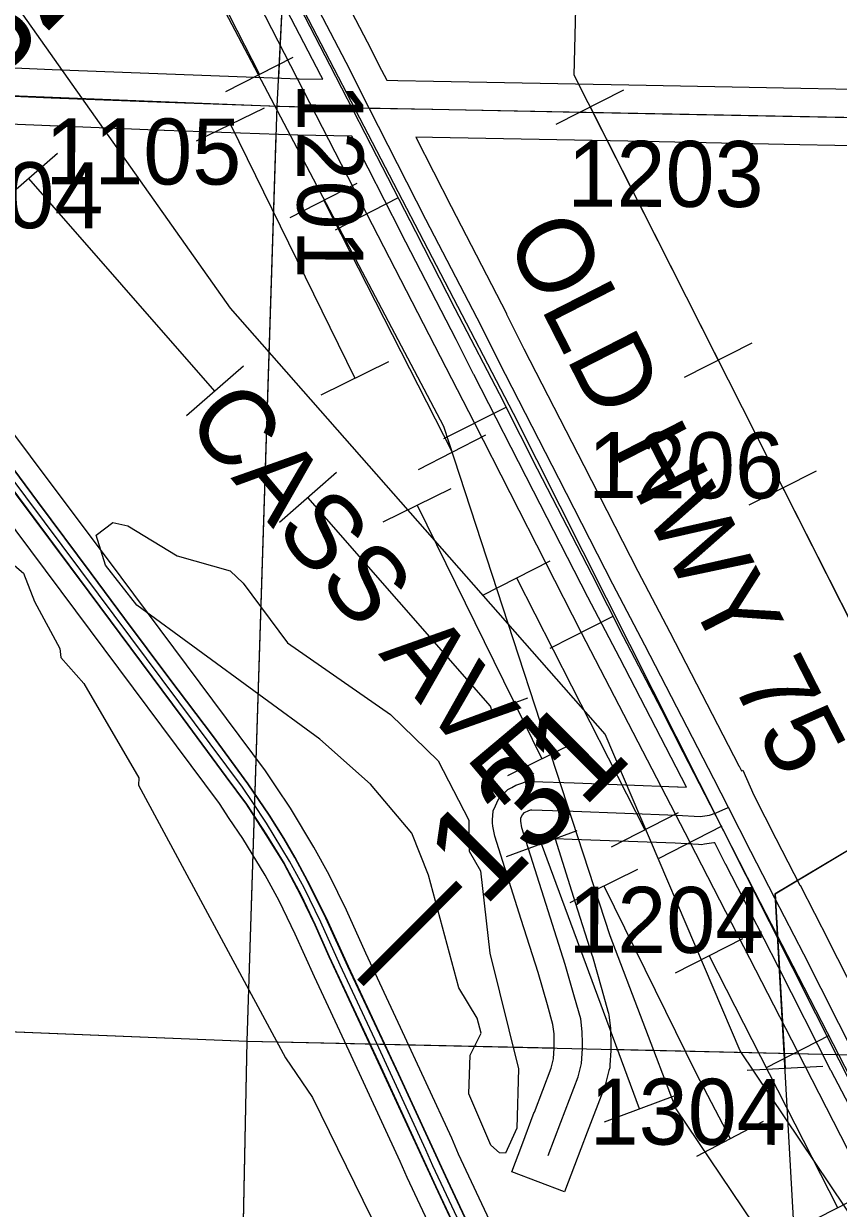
# Model space of a CAD drawing. Extents: x -157.2 to -99.3, y 12.2 to 46.2.
# Drawn here: x -142.204 to -141.339, y 20.895 to 22.152 of the extents above; entities that cross this region are included whole.
import ezdxf

# ---------------------------------------------------------------- set-up
doc = ezdxf.new("R2010")
doc.units = 0
for name, color, linetype in [('tdCoDivCarto', 7, 'Continuous'), ('tdCoHydroRiver', 7, 'Continuous'), ('tdCoInt', 7, 'Continuous'), ('tdCoIntCL', 7, 'Continuous'), ('tdCoIntRte', 7, 'Continuous'), ('tdCoPipe', 7, 'Continuous'), ('tdCoPipe1', 7, 'Continuous'), ('tdCoPipe2', 7, 'Continuous'), ('tdCoRRCL', 7, 'Continuous'), ('tdCoSecRdNmbr', 7, 'Continuous'), ('tdCoSecRdTxt', 7, 'Continuous'), ('tdCoSecRteBand', 7, 'Continuous'), ('tdCoSecRteCL', 7, 'Continuous'), ('tdCoSectLine', 7, 'Continuous'), ('tdCoSectLinePart', 7, 'Continuous'), ('tdCoSurfAsphalt', 7, 'Continuous'), ('tdCoSurfGravel', 7, 'Continuous'), ('tdStHwyIntRefPost1', 7, 'Continuous')]:
    doc.layers.add(name, color=color, linetype=linetype)

msp = doc.modelspace()

# ---------------------------------------------------------------- linework, layer by layer
at = {"layer": 'tdCoDivCarto'}
for points in [[(-142.6018, 22.1765), (-142.5143, 22.0583), (-142.4245, 21.9382), (-142.3645, 21.8579), (-142.3616, 21.8539), (-142.3263, 21.8068), (-142.2319, 21.6791), (-142.1347, 21.5493), (-142.0349, 21.4152), (-141.9892, 21.3533), (-141.9678, 21.3242), (-141.9466, 21.2916), (-141.9278, 21.2611), (-141.9098, 21.2278), (-141.8948, 21.1962), (-141.88, 21.1627), (-141.8252, 21.0455), (-141.7665, 20.9185), (-141.7066, 20.7905)], [(-142.6018, 22.1765), (-142.5143, 22.0583), (-142.4245, 21.9382), (-142.3645, 21.8579), (-142.3616, 21.8539), (-142.3263, 21.8068), (-142.2319, 21.6791), (-142.1347, 21.5493), (-142.0349, 21.4152), (-141.9892, 21.3533), (-141.9678, 21.3242), (-141.9466, 21.2916), (-141.9278, 21.2611), (-141.9098, 21.2278), (-141.8948, 21.1962), (-141.88, 21.1627), (-141.8252, 21.0455), (-141.7665, 20.9185), (-141.7066, 20.7905)], [(-141.7125, 20.8365), (-141.7559, 20.9295), (-141.806, 21.0377), (-141.8595, 21.1521), (-141.8829, 21.2032), (-141.9024, 21.2426), (-141.916, 21.2675), (-141.9278, 21.2878), (-141.9434, 21.3127), (-141.966, 21.3457), (-142.0035, 21.397), (-142.0487, 21.4567), (-142.0968, 21.5211), (-142.1323, 21.5689), (-142.1892, 21.6454), (-142.2792, 21.7662), (-142.3275, 21.8313)], [(-141.7125, 20.8365), (-141.7559, 20.9295), (-141.806, 21.0377), (-141.8595, 21.1521), (-141.8829, 21.2032), (-141.9024, 21.2426), (-141.916, 21.2675), (-141.9278, 21.2878), (-141.9434, 21.3127), (-141.966, 21.3457), (-142.0035, 21.397), (-142.0487, 21.4567), (-142.0968, 21.5211), (-142.1323, 21.5689), (-142.1892, 21.6454), (-142.2792, 21.7662), (-142.3275, 21.8313)]]:
    msp.add_lwpolyline(points, dxfattribs=at)
at = {"layer": 'tdCoHydroRiver'}
for points in [[(-143.2657, 21.5052), (-143.0934, 21.5137), (-143.0361, 21.5276), (-142.5815, 21.5757), (-142.4866, 21.5805), (-142.4737, 21.5879), (-142.4735, 21.5942), (-142.4687, 21.5957), (-142.47, 21.6052), (-142.4551, 21.6252), (-142.4206, 21.7141), (-142.4048, 21.7167), (-142.2551, 21.6123), (-142.2044, 21.5695), (-142.1928, 21.5391), (-142.166, 21.4893), (-142.1647, 21.4797), (-142.1404, 21.4521), (-142.0821, 21.3522), (-142.0823, 21.3443), (-141.9261, 21.0549), (-141.8975, 21.0129), (-141.8354, 20.886)], [(-141.699, 20.9541), (-141.7082, 20.9623), (-141.7316, 21.0168), (-141.7303, 21.0578), (-141.7185, 21.0811), (-141.7227, 21.0971), (-141.7421, 21.1293), (-141.7745, 21.2488), (-141.792, 21.2936), (-141.836, 21.3456), (-141.8897, 21.3932), (-142.084, 21.5355), (-142.1173, 21.5777), (-142.1273, 21.6096), (-142.1095, 21.6232), (-142.0938, 21.6195), (-142.0412, 21.5878), (-141.9849, 21.5717), (-141.9711, 21.5586), (-141.9243, 21.4955), (-141.8147, 21.4192), (-141.7642, 21.3701), (-141.7315, 21.3074), (-141.7311, 21.2742), (-141.7191, 21.2533), (-141.7094, 21.1661), (-141.6787, 21.0435), (-141.6807, 20.9804), (-141.6926, 20.9539), (-141.699, 20.9541)]]:
    msp.add_lwpolyline(points, dxfattribs=at)
at = {"layer": 'tdCoInt'}
for points in [[(-141.3488, 20.1105), (-141.3778, 20.1715), (-141.4373, 20.2992), (-141.4957, 20.4247), (-141.5906, 20.6275), (-141.614, 20.6776), (-141.6708, 20.8005), (-141.6791, 20.8181), (-141.7425, 20.9528), (-141.7498, 20.9697), (-141.8043, 21.0874), (-141.841, 21.166), (-141.8616, 21.2117), (-141.8798, 21.2494), (-141.8961, 21.2787), (-141.921, 21.3201), (-141.9362, 21.3426), (-141.9475, 21.3595), (-142.1009, 21.5651), (-142.1969, 21.6933), (-142.2191, 21.7229), (-142.2537, 21.7696), (-142.3135, 21.8503)], [(-141.4163, 20.1126), (-141.4321, 20.1459), (-141.4917, 20.2739), (-141.55, 20.3993), (-141.6449, 20.6021), (-141.6684, 20.6523), (-141.7252, 20.7751), (-141.7334, 20.7926), (-141.7972, 20.9281), (-141.8046, 20.9452), (-141.8587, 21.0621), (-141.8956, 21.141), (-141.916, 21.1863), (-141.9331, 21.2218), (-141.948, 21.2487), (-141.9716, 21.2878), (-141.986, 21.3091), (-141.9965, 21.3248), (-142.1489, 21.5292), (-142.2449, 21.6573), (-142.2672, 21.6871), (-142.3019, 21.7339), (-142.3413, 21.787)]]:
    msp.add_lwpolyline(points, dxfattribs=at)
at = {"layer": 'tdCoIntCL'}
msp.add_lwpolyline([(-141.7062, 20.8054), (-141.7699, 20.9404), (-141.7772, 20.9575), (-141.8315, 21.0747), (-141.8683, 21.1535), (-141.8888, 21.199), (-141.9065, 21.2356), (-141.922, 21.2637), (-141.9463, 21.304), (-141.9611, 21.3259), (-141.972, 21.3421), (-142.1249, 21.5471), (-142.2209, 21.6753), (-142.2432, 21.705), (-142.2778, 21.7517), (-142.2908, 21.7693), (-142.3418, 21.838), (-142.3617, 21.8651), (-142.371, 21.8772), (-142.3778, 21.8866), (-142.4341, 21.9626), (-142.4344, 21.963), (-142.5223, 22.0797), (-142.5841, 22.1636)], dxfattribs=at)
at = {"layer": 'tdCoIntRte'}
for points in [[(-142.6022, 22.1765), (-142.5146, 22.0583), (-142.4249, 21.9382), (-142.3649, 21.8579), (-142.3619, 21.8539), (-142.3267, 21.8068), (-142.2323, 21.6791), (-142.1351, 21.5493), (-142.0352, 21.4152), (-141.9896, 21.3533), (-141.9682, 21.3242), (-141.947, 21.2916), (-141.9282, 21.2611), (-141.9102, 21.2278), (-141.8952, 21.1962), (-141.8804, 21.1627), (-141.8256, 21.0455), (-141.7669, 20.9185), (-141.707, 20.7905)], [(-142.6022, 22.1765), (-142.5146, 22.0583), (-142.4249, 21.9382), (-142.3649, 21.8579), (-142.3619, 21.8539), (-142.3267, 21.8068), (-142.2323, 21.6791), (-142.1351, 21.5493), (-142.0352, 21.4152), (-141.9896, 21.3533), (-141.9682, 21.3242), (-141.947, 21.2916), (-141.9282, 21.2611), (-141.9102, 21.2278), (-141.8952, 21.1962), (-141.8804, 21.1627), (-141.8256, 21.0455), (-141.7669, 20.9185), (-141.707, 20.7905)], [(-141.7129, 20.8365), (-141.7563, 20.9295), (-141.8064, 21.0377), (-141.8599, 21.1521), (-141.8833, 21.2032), (-141.9028, 21.2426), (-141.9164, 21.2675), (-141.9282, 21.2878), (-141.9437, 21.3127), (-141.9664, 21.3457), (-142.0039, 21.397), (-142.049, 21.4567), (-142.0971, 21.5211), (-142.1326, 21.5689), (-142.1896, 21.6454), (-142.2796, 21.7662)], [(-141.7129, 20.8365), (-141.7563, 20.9295), (-141.8064, 21.0377), (-141.8599, 21.1521), (-141.8833, 21.2032), (-141.9028, 21.2426), (-141.9164, 21.2675), (-141.9282, 21.2878), (-141.9437, 21.3127), (-141.9664, 21.3457), (-142.0039, 21.397), (-142.049, 21.4567), (-142.0971, 21.5211), (-142.1326, 21.5689), (-142.1896, 21.6454), (-142.2796, 21.7662)]]:
    msp.add_lwpolyline(points, dxfattribs=at)
at = {"layer": 'tdCoPipe'}
for p, q in [((-141.6387, 22.0459), (-141.567, 22.0822)), ((-142.1685, 22.0146), (-142.2289, 21.9619)), ((-141.5027, 21.7773), (-141.4308, 21.8137)), ((-141.971, 21.7889), (-142.0313, 21.7361)), ((-141.8722, 21.676), (-141.9326, 21.6232)), ((-141.4339, 21.6417), (-141.3622, 21.678)), ((-141.6691, 21.4367), (-141.7442, 21.4088)), ((-141.6169, 21.296), (-141.6921, 21.2682)), ((-141.436, 21.0419), (-141.3555, 21.0463)), ((-141.5127, 21.0147), (-141.5878, 20.9869))]:
    msp.add_line(p, q, dxfattribs=at)
for points in [[(-144.0839, 25.9289), (-143.0557, 24.1836), (-143.0817, 23.1552), (-142.6266, 23.0405), (-142.4589, 23.021), (-142.0525, 22.2835), (-141.7584, 21.7253), (-141.5819, 21.1849), (-141.5118, 21.0011), (-140.849, 20.0177), (-140.5583, 19.0507), (-140.0767, 18.1611), (-139.8647, 17.7233), (-139.9431, 16.503)], [(-140.7939, 17.0158), (-140.771, 17.5856), (-141.3809, 20.7773), (-141.4061, 21.2289), (-141.2323, 21.3329), (-141.6198, 22.0977), (-141.6066, 22.6198), (-141.8066, 22.8738), (-141.7898, 23.3819), (-141.8432, 23.4016), (-141.8037, 25.2014)], [(-141.2153, 16.938), (-140.9814, 20.3752), (-141.4436, 21.0626), (-141.5868, 21.3985), (-141.9847, 21.8504), (-142.4211, 22.4672), (-142.8261, 23.0072), (-142.8339, 23.1351), (-143.0775, 23.1591), (-143.0801, 23.5043)], [(-141.6028, 22.0641), (-141.4667, 21.7955)], [(-142.0012, 21.7625), (-142.1987, 21.9882)], [(-141.398, 21.6599), (-141.2619, 21.3913)], [(-141.7067, 21.4227), (-141.7087, 21.4282), (-141.9024, 21.6496)], [(-141.5503, 21.0008), (-141.6545, 21.2821)], [(-141.3066, 21.2885), (-141.4061, 21.2289), (-141.3958, 21.0441)]]:
    msp.add_lwpolyline(points, dxfattribs=at)
at = {"layer": 'tdCoPipe1'}
for p, q in [((-141.9896, 22.0803), (-141.9182, 22.1168)), ((-141.9214, 21.9467), (-141.85, 21.9832)), ((-141.7849, 21.6795), (-141.7135, 21.716)), ((-141.7167, 21.546), (-141.6453, 21.5824)), ((-141.5802, 21.2788), (-141.5088, 21.3152)), ((-141.512, 21.1452), (-141.4406, 21.1817)), ((-141.3756, 20.878), (-141.3042, 20.9145))]:
    msp.add_line(p, q, dxfattribs=at)
for points in [[(-142.0904, 22.3657), (-141.9539, 22.0985)], [(-141.8857, 21.9649), (-141.7492, 21.6978)], [(-141.681, 21.5642), (-141.5445, 21.297)], [(-141.4763, 21.1634), (-141.3399, 20.8963)]]:
    msp.add_lwpolyline(points, dxfattribs=at)
at = {"layer": 'tdCoPipe2'}
for p, q in [((-142.0207, 22.0279), (-141.9487, 22.0632)), ((-141.8885, 21.7586), (-141.8165, 21.7939)), ((-141.8224, 21.6239), (-141.7504, 21.6593)), ((-141.6901, 21.3546), (-141.6182, 21.39)), ((-141.624, 21.22), (-141.5521, 21.2553)), ((-141.4896, 20.9507), (-141.4185, 20.9878))]:
    msp.add_line(p, q, dxfattribs=at)
for points in [[(-141.9847, 22.0455), (-141.8525, 21.7762)], [(-141.7864, 21.6416), (-141.6542, 21.3723)], [(-141.5881, 21.2376), (-141.4902, 21.0384), (-141.4541, 20.9693)]]:
    msp.add_lwpolyline(points, dxfattribs=at)
at = {"layer": 'tdCoRRCL'}
for p, q in [((-141.8067, 21.9676), (-141.8734, 21.9332)), ((-141.6916, 21.7456), (-141.7586, 21.7118)), ((-141.5787, 21.5235), (-141.6455, 21.4895)), ((-141.463, 21.3009), (-141.5297, 21.2666)), ((-141.3491, 21.0789), (-141.4157, 21.0444))]:
    msp.add_line(p, q, dxfattribs=at)
for points in [[(-140.3534, 19.0604), (-140.4681, 19.2829), (-140.5829, 19.5046), (-140.6971, 19.7279), (-140.8098, 19.9493), (-140.9255, 20.1719), (-141.0398, 20.3943), (-141.2681, 20.839), (-141.3823, 21.0614), (-141.4969, 21.2842), (-141.612, 21.5059), (-141.7254, 21.729), (-141.84, 21.9507), (-141.9544, 22.1731), (-142.0685, 22.3954), (-142.1832, 22.6177), (-142.2973, 22.84), (-142.4116, 23.0627), (-142.526, 23.2846), (-142.6235, 23.5158), (-142.7365, 23.738), (-142.8687, 23.9514), (-142.984, 24.1736), (-143.0984, 24.3958)], [(-140.1996, 18.8285), (-140.5577, 19.5193), (-140.9523, 20.3029), (-141.116, 20.6115), (-141.6842, 21.7387), (-142.5552, 23.4113), (-142.5792, 23.4515)], [(-141.2361, 20.8584), (-141.2958, 20.9745), (-141.3323, 21.0458), (-141.3816, 21.1413), (-141.4274, 21.2304), (-141.4691, 21.3114), (-141.504, 21.3795), (-141.527, 21.4246), (-141.5672, 21.5017), (-141.6007, 21.5675), (-141.6586, 21.6797), (-141.6946, 21.7511), (-141.6948, 21.7515), (-141.7462, 21.8498), (-141.7879, 21.9316), (-141.8293, 22.0118), (-141.8788, 22.108), (-141.9266, 22.2008)]]:
    msp.add_lwpolyline(points, dxfattribs=at)
at = {"layer": 'tdCoSecRteBand'}
for points in [[(-141.93, 22.3068), (-141.8354, 22.1249), (-141.8353, 22.1248), (-141.8353, 22.1247), (-141.8242, 22.103), (-141.8188, 22.0924), (-141.8068, 22.0921), (-141.7692, 22.0915), (-141.7692, 22.0915), (-141.7692, 22.0915), (-141.5618, 22.0876), (-141.5618, 22.0876), (-141.5617, 22.0876), (-141.379, 22.0839), (-141.1932, 22.0804), (-141.0714, 22.0784), (-141.0713, 22.0784), (-141.0712, 22.0784), (-140.9608, 22.076)], [(-141.8867, 22.0935), (-141.8887, 22.0973), (-141.9833, 22.2792)], [(-142.3877, 22.1545), (-142.3844, 22.1454), (-142.3808, 22.1383), (-142.3719, 22.1254), (-142.3621, 22.1124), (-142.3592, 22.1117), (-142.3477, 22.1229), (-142.3349, 22.1097), (-142.2955, 22.109), (-142.2951, 22.109), (-142.2947, 22.109), (-142.174, 22.1038), (-142.0527, 22.0991), (-141.9117, 22.094), (-141.8867, 22.0935)], [(-141.3241, 20.9981), (-141.3468, 21.0411), (-141.3469, 21.0413), (-141.347, 21.0415), (-141.4027, 21.1514), (-141.4332, 21.2107), (-141.4588, 21.2603), (-141.4588, 21.2604), (-141.4589, 21.2604), (-141.4691, 21.2805), (-141.4705, 21.2832), (-141.4715, 21.2831), (-141.4813, 21.2816), (-141.4844, 21.2811), (-141.4876, 21.2813), (-141.5124, 21.2828), (-141.6217, 21.2867), (-141.64, 21.2873), (-141.6187, 21.22), (-141.6005, 21.1634), (-141.6004, 21.1629), (-141.6002, 21.1624), (-141.5903, 21.1276), (-141.5903, 21.1275), (-141.5903, 21.1275), (-141.5839, 21.1045), (-141.5833, 21.1024), (-141.583, 21.1002), (-141.5813, 21.0864), (-141.5811, 21.0847), (-141.5811, 21.0831), (-141.5809, 21.071), (-141.5808, 21.0653), (-141.5808, 21.0642), (-141.5809, 21.063), (-141.5819, 21.0473), (-141.582, 21.0444), (-141.5828, 21.0416), (-141.5865, 21.0273), (-141.5869, 21.0256), (-141.5875, 21.0241), (-141.606, 20.976), (-141.6193, 20.9409), (-141.6299, 20.9128), (-141.686, 20.934), (-141.6754, 20.9621), (-141.6621, 20.9973), (-141.662, 20.9974), (-141.662, 20.9975), (-141.6441, 21.044), (-141.6416, 21.0539), (-141.6408, 21.0656), (-141.6409, 21.0702), (-141.641, 21.0806), (-141.6423, 21.0905), (-141.6481, 21.1113), (-141.6578, 21.1455), (-141.6759, 21.2017), (-141.6759, 21.2018), (-141.6759, 21.2019), (-141.7038, 21.2902), (-141.7044, 21.292), (-141.7047, 21.2939), (-141.706, 21.3008), (-141.7066, 21.3044), (-141.7064, 21.3081), (-141.7061, 21.3118), (-141.7057, 21.3173), (-141.7034, 21.3224), (-141.7019, 21.3256), (-141.6997, 21.3304), (-141.6959, 21.3342), (-141.6937, 21.3364), (-141.6902, 21.3399), (-141.6859, 21.342), (-141.6815, 21.3443), (-141.6795, 21.3452), (-141.6775, 21.3459), (-141.6753, 21.3466), (-141.6707, 21.3482), (-141.6658, 21.3482), (-141.6648, 21.3482), (-141.6643, 21.3482), (-141.6638, 21.3482), (-141.6197, 21.3467), (-141.6196, 21.3467), (-141.6196, 21.3467), (-141.5099, 21.3427), (-141.5095, 21.3427), (-141.5092, 21.3427), (-141.5006, 21.3422), (-141.5712, 21.479), (-141.6052, 21.5437), (-141.6053, 21.5439), (-141.6053, 21.544), (-141.6628, 21.6562), (-141.7264, 21.7802), (-141.7265, 21.7804), (-141.7266, 21.7805), (-141.745, 21.8173), (-141.8038, 21.9308), (-141.8038, 21.9309), (-141.8039, 21.931), (-141.8559, 22.033), (-141.9131, 22.034), (-141.9133, 22.034), (-141.9136, 22.034), (-142.0549, 22.0392), (-142.055, 22.0392), (-142.055, 22.0392), (-142.1763, 22.0439), (-142.1764, 22.0439), (-142.1765, 22.0439), (-142.2969, 22.049)], [(-141.1942, 22.0204), (-141.3802, 22.0239), (-141.3802, 22.0239), (-141.3802, 22.0239), (-141.5629, 22.0276), (-141.7703, 22.0315), (-141.7879, 22.0318), (-141.7505, 21.9583), (-141.6916, 21.8447), (-141.6915, 21.8445), (-141.6914, 21.8443), (-141.673, 21.8075), (-141.6094, 21.6836), (-141.6094, 21.6836), (-141.6094, 21.6835), (-141.552, 21.5715), (-141.518, 21.5067), (-141.518, 21.5067), (-141.518, 21.5066), (-141.4447, 21.3648), (-141.4447, 21.3647), (-141.4446, 21.3646), (-141.4421, 21.3597), (-141.4407, 21.3604), (-141.4289, 21.3337), (-141.4055, 21.2878), (-141.3799, 21.2383), (-141.3799, 21.2383), (-141.3798, 21.2382), (-141.3493, 21.1788), (-141.3492, 21.1787), (-141.3492, 21.1786), (-141.2935, 21.0688)]]:
    msp.add_lwpolyline(points, dxfattribs=at)
at = {"layer": 'tdCoSecRteCL'}
for points in [[(-141.8373, 22.0627), (-141.862, 22.1111), (-141.9567, 22.293), (-142.0252, 22.4279), (-142.0474, 22.4701), (-142.1106, 22.5929), (-142.1399, 22.6506), (-142.2134, 22.7927), (-142.2292, 22.8245), (-142.3019, 22.9638), (-142.3256, 23.0102), (-142.3648, 23.087)], [(-142.3483, 22.0805), (-142.3367, 22.0798), (-142.296, 22.079), (-142.1752, 22.0738), (-142.0538, 22.0691), (-141.9125, 22.064), (-141.8373, 22.0627)], [(-141.456, 21.3208), (-141.4714, 21.351), (-141.5446, 21.4928), (-141.5786, 21.5577), (-141.6361, 21.6699), (-141.6997, 21.7939), (-141.7182, 21.8309), (-141.7772, 21.9446), (-141.8373, 22.0627)], [(-141.8373, 22.0627), (-141.7698, 22.0615), (-141.5624, 22.0576), (-141.3796, 22.0539), (-141.1937, 22.0504), (-141.0719, 22.0484), (-140.932, 22.0454)], [(-141.6473, 20.9515), (-141.634, 20.9867), (-141.6155, 21.0348), (-141.6118, 21.0491), (-141.6108, 21.0649), (-141.6109, 21.0706), (-141.6111, 21.0827), (-141.6128, 21.0965), (-141.6192, 21.1194), (-141.6291, 21.1542), (-141.6473, 21.2109), (-141.6752, 21.2992), (-141.6764, 21.3061), (-141.6762, 21.3098), (-141.6747, 21.313), (-141.6725, 21.3152), (-141.668, 21.3174), (-141.6658, 21.3182), (-141.6648, 21.3182), (-141.6207, 21.3167), (-141.5109, 21.3127), (-141.4858, 21.3113), (-141.4759, 21.3127), (-141.4688, 21.315), (-141.4587, 21.3197), (-141.456, 21.3208)], [(-140.986, 20.4066), (-141.0107, 20.4544), (-141.0546, 20.5399), (-141.0941, 20.6159), (-141.1412, 20.7086), (-141.1989, 20.8208), (-141.2324, 20.8849), (-141.2975, 21.0119), (-141.3202, 21.0551), (-141.3759, 21.1651), (-141.4065, 21.2245), (-141.4322, 21.2741), (-141.456, 21.3208)]]:
    msp.add_lwpolyline(points, dxfattribs=at)
at = {"layer": 'tdCoSectLine'}
for points in [[(-141.9351, 22.0648), (-141.8842, 23.0634)], [(-142.9161, 22.1042), (-141.9351, 22.0648)], [(-141.967, 21.0729), (-141.9351, 22.0648)], [(-141.9351, 22.0648), (-140.9324, 22.0454)], [(-142.9408, 21.1121), (-141.967, 21.0729)], [(-141.9873, 20.0816), (-141.967, 21.0729)], [(-141.967, 21.0729), (-140.9642, 21.0502)]]:
    msp.add_lwpolyline(points, dxfattribs=at)
at = {"layer": 'tdCoSectLinePart'}
for points in [[(-141.9335, 22.0953), (-141.9294, 22.175)], [(-141.967, 21.0729), (-141.936, 22.0349)], [(-142.4221, 21.0912), (-141.967, 21.0729)], [(-141.9866, 20.1118), (-141.967, 21.0729)], [(-141.967, 21.0729), (-141.6417, 21.0656)], [(-141.582, 21.0642), (-141.3556, 21.0591)]]:
    msp.add_lwpolyline(points, dxfattribs=at)
at = {"layer": 'tdCoSurfAsphalt'}
msp.add_lwpolyline([(-141.2324, 20.8849), (-141.2975, 21.0119), (-141.3202, 21.0551), (-141.3759, 21.1651), (-141.4065, 21.2245), (-141.4322, 21.2741), (-141.456, 21.3208), (-141.4714, 21.351), (-141.5446, 21.4928), (-141.5786, 21.5577), (-141.6361, 21.6699), (-141.6997, 21.7939), (-141.7182, 21.8309), (-141.7772, 21.9446), (-141.8373, 22.0627), (-141.862, 22.1111), (-141.9567, 22.293)], dxfattribs=at)
at = {"layer": 'tdCoSurfGravel'}
for points in [[(-142.3616, 22.062), (-142.3577, 22.0699), (-142.3549, 22.0741), (-142.3483, 22.0805), (-142.3367, 22.0798), (-142.296, 22.079), (-142.1752, 22.0738), (-142.0538, 22.0691), (-141.9125, 22.064), (-141.8373, 22.0627)], [(-141.8373, 22.0627), (-141.7698, 22.0615), (-141.5624, 22.0576), (-141.3796, 22.0539), (-141.1937, 22.0504), (-141.0719, 22.0484), (-140.932, 22.0454)], [(-141.6109, 21.0706), (-141.6111, 21.0827), (-141.6128, 21.0965), (-141.6192, 21.1194), (-141.6291, 21.1542), (-141.6473, 21.2109), (-141.6752, 21.2992), (-141.6764, 21.3061), (-141.6762, 21.3098), (-141.6747, 21.313), (-141.6725, 21.3152), (-141.668, 21.3174), (-141.6658, 21.3182), (-141.6648, 21.3182), (-141.6207, 21.3167), (-141.5109, 21.3127), (-141.4858, 21.3113), (-141.4759, 21.3127), (-141.4688, 21.315), (-141.4587, 21.3197), (-141.456, 21.3208)], [(-141.6473, 20.9515), (-141.634, 20.9867), (-141.6155, 21.0348), (-141.6118, 21.0491), (-141.6108, 21.0649), (-141.6109, 21.0706)]]:
    msp.add_lwpolyline(points, dxfattribs=at)

# ---------------------------------------------------------------- texts
at = {"layer": 'tdCoSecRdNmbr'}
for s, rotation, p in [('1201', 269.8926, (-141.9134, 22.0902)), ('1105', 359.8915, (-142.1815, 21.982)), ('1203', 359.8919, (-141.6269, 21.9582)), ('1104', 359.8913, (-142.3279, 21.9356)), ('1206', 359.8919, (-141.6052, 21.649)), ('1204', 359.8919, (-141.6261, 21.1666)), ('1304', 359.8919, (-141.6033, 20.9631))]:
    msp.add_text(s, height=0.07, rotation=rotation, dxfattribs=at).set_placement(p)
at = {"layer": 'tdCoSecRdTxt'}
for s, rotation, p in [('OLD HWY 75', 297.0576, (-141.6938, 21.9252)), ('CASS AVE', 310, (-142.0346, 21.7295))]:
    msp.add_text(s, height=0.08, rotation=rotation, dxfattribs=at).set_placement(p)
at = {"layer": 'tdStHwyIntRefPost1'}
for s, p in [('‒‒132', (-142.3926, 21.9301)), ('‒‒131', (-141.8207, 21.1085))]:
    msp.add_text(s, height=0.1, rotation=45, dxfattribs=at).set_placement(p)

doc.saveas('drawing.dxf')
